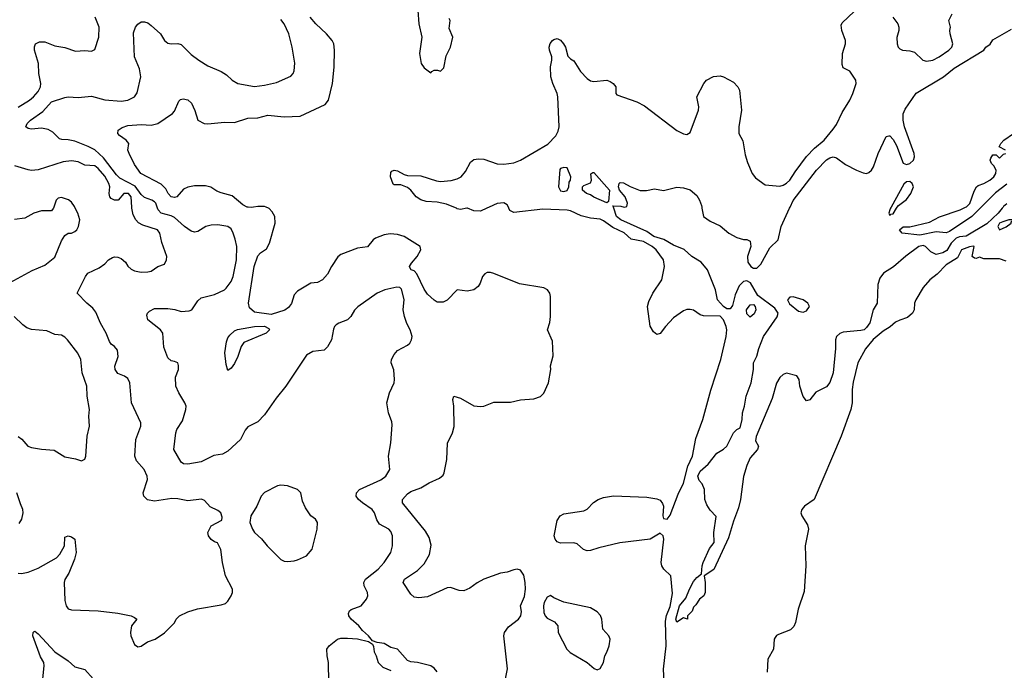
# Model space of a CAD drawing. Header units: inches. Extents: x 2001573 to 2220545, y 644482 to 846830.
# Tile 371 of 656: x 2101619 to 2107539, y 742702 to 746614. Entities that reach past the tile are written whole.
import ezdxf

# ---------------------------------------------------------------- set-up
doc = ezdxf.new("R2010")
doc.units = ezdxf.units.IN
doc.header["$MEASUREMENT"] = 0
doc.layers.add('C1704', color=7, linetype='Continuous')

msp = doc.modelspace()

# ---------------------------------------------------------------- linework, layer by layer
at = {"layer": 'C1704', "color": 5}
for points, elevation in [([(2105497.3, 742550), (2105490.2, 742710), (2105505.3, 742850), (2105502.7, 742997.3), (2105508.3, 743031.7), (2105530, 743084.9), (2105543.5, 743163.5), (2105534.4, 743270), (2105491.1, 743311.1), (2105479.6, 743330), (2105476.5, 743350), (2105490.8, 743490), (2105487.7, 743510), (2105470, 743526), (2105410, 743491.4), (2105228, 743468), (2105101.6, 743438.4), (2105050, 743421.6), (2105030, 743421.3), (2105009.5, 743429.5), (2104970, 743461.7), (2104950, 743468.6), (2104870, 743466.9), (2104850, 743474), (2104838.4, 743490), (2104832.5, 743510), (2104850, 743602), (2104868.6, 743631.4), (2104890, 743642.4), (2105010, 743660.3), (2105030, 743670.5), (2105068.1, 743711.9), (2105097.2, 743730), (2105130, 743741.3), (2105190, 743750.4), (2105390, 743742.6), (2105450, 743734), (2105470, 743725.8), (2105484.7, 743704.7), (2105489.1, 743689.1), (2105486.1, 743630), (2105490, 743614.6), (2105511.6, 743610), (2105530, 743635.8), (2105578.1, 743761.9), (2105610, 743827), (2105635.9, 743930), (2105663.2, 743990), (2105685, 744095), (2105725.3, 744210), (2105773.9, 744386.1), (2105834.9, 744570), (2105866.3, 744710), (2105869.9, 744749.9), (2105867.1, 744770), (2105850.9, 744810), (2105830, 744830.9), (2105730, 744832.9), (2105710, 744838.7), (2105670, 744866.9), (2105650, 744872.2), (2105630, 744870.9), (2105610, 744862.7), (2105550, 744820.8), (2105502, 744770), (2105470, 744727), (2105450, 744720.7), (2105430, 744738), (2105410.6, 744770.6), (2105394, 744890), (2105400.9, 744919.1), (2105425.3, 744970), (2105480.5, 745050), (2105495.7, 745130), (2105490.7, 745170), (2105445.6, 745230), (2105422.2, 745250), (2105370, 745280.3), (2105295.3, 745295.3), (2105253, 745333), (2105185.4, 745365.4), (2105130, 745405.7), (2105110, 745414.3), (2105050, 745420.9), (2104995.1, 745435.1), (2104930, 745465.4), (2104910, 745468.4), (2104764.4, 745475.6), (2104590, 745455.8), (2104566.7, 745466.7), (2104560.3, 745480), (2104557.1, 745486.5), (2104550, 745501.2), (2104530, 745513), (2104490, 745508.5), (2104441.5, 745486.5), (2104427, 745480), (2104390, 745463.2), (2104350, 745465.4), (2104311.3, 745480), (2104310, 745480.5), (2104307.1, 745480), (2104270, 745473.7), (2104250, 745477.9), (2104245.1, 745480), (2104229.7, 745486.5), (2104185.4, 745505.4), (2104130, 745517.8), (2104061.9, 745521.9), (2104030.8, 745530.8), (2104002, 745550), (2103971.5, 745590), (2103950, 745605.4), (2103910, 745621), (2103870, 745621.2), (2103864.8, 745624.8), (2103848.4, 745670), (2103850, 745696), (2103855.9, 745704.1), (2103870, 745708.5), (2103890, 745706.3), (2103930, 745683.6), (2103950, 745677.8), (2104030, 745674.9), (2104125.4, 745645.4), (2104150, 745641.7), (2104213.4, 745646.6), (2104250, 745657), (2104274, 745670), (2104299.3, 745700.7), (2104330, 745757.3), (2104350, 745773.1), (2104378.3, 745778.3), (2104410, 745775.3), (2104490, 745747), (2104530, 745745.7), (2104590, 745752.8), (2104630.9, 745769.1), (2104793.6, 745866.4), (2104843.2, 745916.8), (2104857, 745943), (2104862.5, 745970), (2104855.2, 746150), (2104851, 746171), (2104823.6, 746230), (2104812.2, 746270), (2104809.9, 746330), (2104819.2, 746370), (2104818, 746390), (2104803.9, 746430), (2104803.1, 746450), (2104809.1, 746470.9), (2104823, 746490), (2104830, 746496), (2104850, 746500.3), (2104870, 746491.7), (2104888.9, 746470), (2104900.8, 746450), (2104915.2, 746395.2), (2104930, 746378.8), (2104950, 746367.3), (2104990, 746303), (2105030, 746260.7), (2105050, 746247.3), (2105070, 746242), (2105150, 746250.7), (2105170, 746242), (2105186.8, 746230), (2105202.8, 746210), (2105202.8, 746170), (2105210, 746162.8), (2105330, 746119.6), (2105375.8, 746095.8), (2105570, 745947), (2105610, 745927), (2105630, 745924.4), (2105650, 745936), (2105699.8, 746070), (2105702.5, 746090), (2105691.1, 746150), (2105732.9, 746230), (2105748.6, 746250), (2105790, 746271.9), (2105830, 746276.9), (2105850, 746271.3), (2105910, 746237.6), (2105936.5, 746210), (2105946.5, 746190), (2105949.3, 746170), (2105959.1, 746070), (2105943.6, 745970), (2105943.1, 745930), (2105966.7, 745886.7), (2105980.7, 745800.7), (2105994.6, 745754.6), (2106023.1, 745690), (2106042.4, 745662.4), (2106102, 745622), (2106190, 745613), (2106210, 745619.6), (2106230, 745630.3), (2106250, 745649.4), (2106280.4, 745699.6), (2106348.6, 745791.4), (2106398.4, 745841.6), (2106455, 745890), (2106510, 745955.7), (2106530, 745984.8), (2106563.2, 746056.8), (2106609.9, 746130), (2106629, 746170), (2106647.2, 746230), (2106646.3, 746250), (2106610, 746303.7), (2106570, 746325.1), (2106564.2, 746344.2), (2106566.2, 746410), (2106584.5, 746470), (2106583.4, 746490), (2106562, 746550), (2106558.9, 746581.1), (2106563.9, 746596.1), (2106636.2, 746663.8)], 280), ([(2104012.8, 746670), (2104018.5, 746590), (2104037.8, 746510), (2104023.2, 746410), (2104033.7, 746350), (2104050, 746324.9), (2104090, 746294), (2104096.4, 746303.6), (2104110, 746311.3), (2104131.1, 746311.1), (2104150, 746304.7), (2104170, 746324.7), (2104183.3, 746396.7), (2104209.5, 746450), (2104222.7, 746510), (2104201.6, 746561.6), (2104206.3, 746610), (2104201.4, 746621.4)], 320), ([(2101610, 746088.8), (2101677.2, 746130), (2101701.5, 746150), (2101730, 746182.8), (2101744.1, 746210), (2101746.5, 746230), (2101733.3, 746290), (2101731.6, 746350), (2101708.6, 746430), (2101708.3, 746451.7), (2101714.5, 746470), (2101738.9, 746481.1), (2101770, 746482), (2101830, 746457.7), (2101890, 746446), (2101954.5, 746425.5), (2102010, 746428.9), (2102050, 746425.3), (2102070, 746434.8), (2102095.1, 746510), (2102096, 746570), (2102072, 746630)], 360), ([(2104130, 742692.7), (2104110, 742716), (2104090, 742729.4), (2104010, 742749.3), (2103970, 742753.2), (2103950, 742761.2), (2103890, 742829), (2103850, 742839), (2103810, 742862.7), (2103768.4, 742868.4), (2103740.2, 742880.2), (2103716, 742910), (2103680.5, 742940.5), (2103658, 742970), (2103612, 743010), (2103598, 743030), (2103596.5, 743043.5), (2103601.2, 743058.8), (2103611.9, 743068.1), (2103671.1, 743088.9), (2103704.5, 743130), (2103712.7, 743150), (2103709.6, 743170), (2103689.6, 743210), (2103687.3, 743230), (2103698.4, 743250), (2103773.7, 743310), (2103811.1, 743350), (2103849.6, 743410), (2103861.3, 743450), (2103861.1, 743510), (2103850, 743537), (2103838.4, 743550), (2103781.5, 743581.5), (2103766.4, 743606.4), (2103752.5, 743650), (2103738.5, 743670), (2103680.4, 743710), (2103656.9, 743730), (2103642.4, 743750), (2103644.2, 743770), (2103662.4, 743790), (2103790, 743846.5), (2103819.7, 743870), (2103844.7, 743910), (2103836.4, 743990), (2103849.7, 744070), (2103857.6, 744177.6), (2103855.6, 744195.6), (2103836.9, 744250), (2103826, 744310), (2103842.6, 744370), (2103869.8, 744430), (2103872.7, 744450), (2103868.6, 744508.6), (2103853.3, 744550), (2103854.7, 744570), (2103870, 744600.5), (2103890, 744626), (2103950, 744658), (2103963.7, 744670), (2103975.1, 744690), (2103978, 744710), (2103967.1, 744750), (2103946.6, 744786.6), (2103932.2, 744830), (2103925, 744870), (2103930.8, 744930.8), (2103914.8, 744994.8), (2103903.8, 745003.8), (2103885.7, 745005.7), (2103814.9, 744990), (2103767.7, 744970), (2103651.5, 744888.5), (2103631.6, 744868.4), (2103610, 744829.3), (2103590.3, 744809.7), (2103538.8, 744790), (2103521.4, 744778.6), (2103512.4, 744770), (2103506.1, 744753.9), (2103493.6, 744690), (2103470, 744646.6), (2103450, 744627.2), (2103381.8, 744618.2), (2103343.8, 744596.2), (2103219.3, 744410), (2103161.2, 744338.8), (2103090, 744237.6), (2103050, 744196.2), (2102990, 744165.6), (2102973.7, 744146.3), (2102947.2, 744090), (2102870, 744019.7), (2102838.9, 744001.1), (2102785.8, 743994.2), (2102710, 743955.1), (2102630, 743942.4), (2102603.8, 743943.8), (2102590, 743952.7), (2102546, 744030), (2102558, 744130), (2102564.7, 744150), (2102598, 744202), (2102618.4, 744270), (2102619.3, 744290), (2102612.5, 744310), (2102576.1, 744370), (2102558.7, 744410), (2102556, 744464), (2102573, 744510), (2102574.3, 744534.3), (2102569, 744550), (2102550, 744559.5), (2102530, 744562), (2102510, 744582), (2102485.9, 744645.9), (2102479.8, 744730), (2102465.7, 744750), (2102389.8, 744809.8), (2102383, 744837), (2102386.6, 744850), (2102398.8, 744861.2), (2102430, 744878), (2102510, 744878.1), (2102552.2, 744872.2), (2102590, 744860.4), (2102637.3, 744862.7), (2102654.7, 744870), (2102690, 744924.2), (2102710, 744942), (2102790, 744961.5), (2102850, 744988.9), (2102861.1, 744998.9), (2102890, 745039.6), (2102902.3, 745070), (2102923, 745170), (2102923.7, 745250), (2102915.5, 745295.5), (2102902.9, 745330), (2102890, 745355.8), (2102870, 745371.1), (2102810, 745380.9), (2102770, 745378.7), (2102737.3, 745370), (2102690, 745339.7), (2102670, 745336), (2102650, 745342), (2102610, 745369.8), (2102550, 745424.6), (2102530, 745435), (2102468.9, 745450), (2102451.7, 745470), (2102448.3, 745480), (2102446.1, 745486.5), (2102438.1, 745510), (2102430, 745519.4), (2102414.5, 745530), (2102370, 745544.8), (2102350, 745563.8), (2102313.1, 745613.1), (2102221.2, 745661.2), (2102201.1, 745681.1), (2102123.4, 745783.4), (2102070, 745830.9), (2102030, 745852.4), (2101950, 745883.2), (2101910, 745892.8), (2101873.1, 745893.1), (2101857.8, 745897.8), (2101818.3, 745938.3), (2101790, 745953.1), (2101750, 745962.2), (2101690, 745956.1), (2101670, 745959.7), (2101655.6, 745970), (2101663.5, 745990), (2101684.4, 746010), (2101758.3, 746061.7), (2101810, 746120.3), (2101890, 746146.3), (2101910, 746150.3), (2101970, 746147.3), (2102050, 746154.4), (2102130, 746132.3), (2102230, 746123.9), (2102269.9, 746130.1), (2102309.1, 746150.9), (2102325.3, 746174.7), (2102347.1, 746270), (2102338.5, 746318.5), (2102309.8, 746390), (2102303.9, 746536.1), (2102314.5, 746570), (2102330, 746587.7), (2102350, 746600.5), (2102370, 746602), (2102390, 746594.6), (2102410, 746579), (2102465.3, 746530), (2102490.4, 746490), (2102510, 746474), (2102530, 746469), (2102570, 746472), (2102590, 746464.2), (2102650, 746404.4), (2102696.4, 746370), (2102750, 746337.4), (2102830, 746303.6), (2102862.2, 746282.2), (2102895.5, 746250), (2102930, 746230.3), (2103030, 746212.1), (2103090, 746219.6), (2103163, 746237), (2103250, 746274.9), (2103263.6, 746290), (2103270, 746306), (2103273.1, 746353.1), (2103257.2, 746450), (2103237.2, 746530), (2103209.8, 746590), (2103190, 746615.5)], 340), ([(2104539.2, 742650), (2104551, 742711), (2104529.7, 742910), (2104533.6, 742930), (2104557.4, 742962.6), (2104617, 743010), (2104633, 743030), (2104636.6, 743056.6), (2104629.4, 743090), (2104653.7, 743146.3), (2104660.3, 743190), (2104658.9, 743230), (2104650, 743275.1), (2104630, 743303.6), (2104610, 743309.6), (2104590, 743306), (2104550, 743292.8), (2104510, 743286.6), (2104410, 743250.9), (2104370, 743228.6), (2104324.9, 743195.1), (2104290, 743180.3), (2104261.7, 743181.7), (2104210, 743199.8), (2104190, 743197.7), (2104070, 743144.6), (2104018.8, 743138.8), (2103990, 743142.9), (2103970, 743159.8), (2103924.4, 743230), (2103932.8, 743250), (2104010, 743303.2), (2104050, 743343.2), (2104082.4, 743397.6), (2104093.7, 743453.7), (2104080.6, 743500.6), (2104058.1, 743538.1), (2103920.9, 743710), (2103920.9, 743730), (2103950, 743763), (2103970, 743777.6), (2104030, 743800.3), (2104080.7, 743830), (2104142.4, 743857.6), (2104165.1, 743874.9), (2104171.8, 743890), (2104186.3, 743970), (2104191.5, 744068.5), (2104221.3, 744130), (2104231.2, 744168.8), (2104229.7, 744289.7), (2104223.7, 744330), (2104230, 744350.8), (2104270, 744339.3), (2104350, 744291.7), (2104390, 744288.3), (2104410, 744290.3), (2104470, 744314), (2104570, 744315.3), (2104630, 744328.9), (2104710, 744335.2), (2104750.8, 744349.2), (2104770.8, 744369.2), (2104798.9, 744430), (2104811.6, 744510), (2104810, 744532), (2104826.2, 744593.8), (2104822.2, 744682.2), (2104793, 744750), (2104805.6, 744794.4), (2104809.9, 744830.1), (2104809.4, 744950), (2104805.4, 744970), (2104793.1, 744990), (2104770, 745002.1), (2104625, 745025), (2104470, 745087.2), (2104450, 745093.8), (2104430, 745094), (2104414.7, 745085.3), (2104402.4, 745070), (2104388.5, 745030), (2104376.4, 745010), (2104350.4, 744990), (2104310, 744982.4), (2104250, 744989), (2104190, 744927), (2104164.1, 744915.9), (2104130, 744916.2), (2104110, 744927.3), (2104070, 744964.4), (2104050, 744993.3), (2104006.9, 745086.9), (2103990, 745103.2), (2103973.6, 745110), (2103964.2, 745124.2), (2103963.1, 745130), (2103975.5, 745150), (2104008.2, 745190), (2104030.8, 745230), (2104026, 745250), (2103930, 745309.8), (2103890, 745321.8), (2103847.1, 745327.1), (2103810, 745321), (2103759.2, 745300.8), (2103744.2, 745290), (2103710, 745248.7), (2103650, 745240.2), (2103550, 745203.1), (2103532.6, 745187.4), (2103493.8, 745130), (2103470, 745084.5), (2103439.3, 745050), (2103410, 745034.7), (2103370, 745029.7), (2103290, 744981.3), (2103270, 744959.5), (2103253.1, 744906.9), (2103236.1, 744883.9), (2103213.2, 744866.8), (2103130, 744841.4), (2103030, 744854.6), (2103001.7, 744881.7), (2102995, 744910), (2103028.9, 745130), (2103050, 745193.7), (2103067.2, 745212.8), (2103103, 745237), (2103120.5, 745270), (2103155.7, 745390), (2103152.8, 745430), (2103137.9, 745457.9), (2103118, 745478), (2103114, 745480), (2103100.8, 745486.5), (2103091.3, 745491.3), (2103051.3, 745491.3), (2103024.2, 745486.5), (2103010, 745484), (2102993, 745486.5), (2102987.4, 745487.4), (2102961.4, 745501.4), (2102895.5, 745555.5), (2102830, 745572.8), (2102804.1, 745584.1), (2102768.1, 745608.1), (2102735.8, 745615.8), (2102670, 745614.6), (2102630, 745607.7), (2102604.2, 745595.8), (2102564.4, 745550), (2102550, 745545.5), (2102530, 745548.6), (2102512.4, 745570), (2102498.1, 745598.1), (2102470, 745626), (2102347.3, 745690), (2102310, 745742.7), (2102277, 745810), (2102269.4, 745830), (2102276, 745870), (2102259.3, 745890), (2102218.7, 745918.7), (2102209.6, 745930), (2102211.5, 745950), (2102234.3, 745965.7), (2102270, 745977.2), (2102350, 745983.7), (2102410, 745979), (2102449.3, 745990), (2102538, 746050), (2102550, 746064), (2102575.5, 746124.5), (2102585, 746135), (2102601, 746139), (2102630, 746132.6), (2102651.9, 746111.9), (2102671.6, 746068.4), (2102690.4, 746010), (2102727.3, 745990), (2102750, 745987.1), (2102850, 745998.3), (2102910, 745996.3), (2102990, 746021.4), (2103050, 746024.6), (2103110, 746041.1), (2103210, 746029.3), (2103305.8, 746034.2), (2103454.9, 746105.1), (2103474.7, 746130), (2103498.8, 746230), (2103508.8, 746328.8), (2103510.8, 746430.8), (2103506.9, 746470), (2103497.4, 746490), (2103462.7, 746530), (2103400.3, 746590), (2103366, 746630)], 320), ([(2106867.8, 746630), (2106898.7, 746590), (2106904.9, 746570), (2106904.4, 746550), (2106892.2, 746507.8), (2106894.3, 746470), (2106900.3, 746450), (2106910, 746438), (2106927.3, 746430), (2106970, 746427), (2106998.6, 746418.6), (2107049.5, 746370), (2107070, 746364.2), (2107109.6, 746370), (2107146.8, 746390), (2107205.3, 746430), (2107223.2, 746450), (2107229, 746470), (2107213.8, 746530), (2107211.3, 746548.7), (2107216, 746570), (2107206, 746610), (2107225.2, 746650)], 280), ([(2107553.7, 745506.3), (2107534.2, 745490), (2107531.4, 745486.5), (2107526.1, 745480), (2107501.6, 745450), (2107433.4, 745386.6), (2107310, 745311.7), (2107270, 745309.2), (2107250, 745300.9), (2107218.3, 745270), (2107193.1, 745226.9), (2107170, 745211.7), (2107130, 745201.5), (2107097.6, 745217.6), (2107065.7, 745250), (2107050, 745256.5), (2107024.7, 745250), (2106947.3, 745192.7), (2106872.6, 745127.4), (2106813.4, 745090), (2106790, 745059.7), (2106777.7, 745022.3), (2106774.7, 744910), (2106750.2, 744869.8), (2106730, 744792), (2106710, 744763.9), (2106695.3, 744750), (2106675.5, 744744.5), (2106570, 744735.9), (2106550, 744727.5), (2106530.5, 744710), (2106523.5, 744690), (2106523.8, 744636.2), (2106510.6, 744490), (2106490, 744433), (2106470, 744406.2), (2106406.3, 744373.7), (2106370, 744329), (2106350, 744322), (2106330, 744348), (2106309.4, 744410), (2106306, 744450), (2106292.3, 744472.3), (2106230, 744489.6), (2106210, 744480.5), (2106190, 744463.1), (2106170, 744428.2), (2106142.9, 744337.1), (2106047.2, 744107.2), (2106042.8, 744082.8), (2106060.7, 744050), (2106054.8, 744030), (2106010, 743979.6), (2105990, 743934.5), (2105970, 743866.6), (2105953.6, 743730), (2105941.6, 743678.4), (2105910, 743598.3), (2105880.5, 743499.5), (2105792.3, 743307.7), (2105734.4, 743270), (2105740.2, 743230), (2105741, 743170), (2105731.3, 743150), (2105706, 743130), (2105684.9, 743095.1), (2105670, 743082), (2105661.6, 743058.4), (2105634.8, 743030), (2105634, 743010), (2105610, 743018.4), (2105570, 742991.8), (2105563.7, 743010), (2105586.6, 743090), (2105623.6, 743136.4), (2105645.3, 743190), (2105670, 743235.8), (2105690, 743260.4), (2105718.6, 743281.4), (2105721.4, 743330), (2105729, 743351), (2105766, 743434), (2105793.5, 743470), (2105791.6, 743530), (2105807.3, 743627.3), (2105770, 743666), (2105750, 743698), (2105739, 743730), (2105735.3, 743790), (2105723.1, 743823.1), (2105703.7, 743843.7), (2105696.2, 743870), (2105710, 743899.3), (2105758.4, 743941.6), (2105810, 744008.2), (2105850, 744032.4), (2105869.6, 744050), (2105910, 744131), (2105930, 744151), (2105950, 744161), (2105962.7, 744210), (2105964, 744250), (2105977.2, 744290), (2105986.6, 744350), (2106017.6, 744430), (2106031.5, 744510), (2106030, 744551.3), (2106050, 744591), (2106062.2, 744637.8), (2106091.3, 744708.7), (2106173, 744827), (2106179.6, 744850), (2106159.8, 744879.8), (2106056.5, 744956.5), (2106012, 745032), (2105990, 745043.7), (2105970, 745040.6), (2105945.3, 745014.7), (2105919.9, 744960.1), (2105904, 744896), (2105890, 744875.4), (2105870, 744875.4), (2105850, 744890), (2105814.7, 744930), (2105802.2, 744990), (2105755.2, 745110), (2105716.6, 745156.6), (2105659.8, 745190), (2105613.4, 745233.4), (2105550, 745258.4), (2105491.9, 745291.9), (2105430.9, 745310), (2105390, 745340.6), (2105233.3, 745410), (2105207.9, 745430), (2105190.6, 745480), (2105188.3, 745486.5), (2105185.6, 745494.4), (2105232.5, 745492.5), (2105253, 745487), (2105269.1, 745490.9), (2105274, 745510), (2105259.3, 745550), (2105225.2, 745590), (2105219, 745610), (2105224, 745630), (2105230, 745634.8), (2105250, 745633.4), (2105290, 745610.4), (2105350, 745587.7), (2105387.7, 745587.7), (2105436.3, 745596.3), (2105490, 745586.8), (2105570, 745607.7), (2105610, 745603.8), (2105650.3, 745590.3), (2105690, 745556.3), (2105706, 745530), (2105717.5, 745497.5), (2105719.7, 745486.5), (2105720.9, 745480), (2105730.7, 745430), (2105770, 745403), (2105830, 745374.8), (2105882.8, 745330), (2105930, 745303.8), (2105970, 745292.4), (2105990, 745291.7), (2106010, 745281.6), (2106014.1, 745250), (2105995.3, 745190), (2105997.1, 745157.1), (2106014.1, 745130), (2106030, 745120.7), (2106050, 745120.3), (2106075.5, 745144.5), (2106130, 745242.3), (2106179.2, 745290), (2106196.7, 745370), (2106247.8, 745480), (2106250.9, 745486.5), (2106270, 745527.8), (2106410, 745710.3), (2106470, 745771.7), (2106490, 745784.4), (2106510, 745790.3), (2106530, 745782.6), (2106583.6, 745743.6), (2106650, 745709.1), (2106690, 745693.6), (2106710, 745690.3), (2106724.7, 745695.3), (2106741, 745710), (2106753.3, 745730), (2106781.1, 745810), (2106828, 745912), (2106844.1, 745915.9), (2106850, 745915.5), (2106870, 745894), (2106890, 745858), (2106930, 745751.1), (2106950, 745743), (2106971.4, 745748.6), (2106993.6, 745770), (2106999.6, 745790), (2106997.6, 745810), (2106939.2, 745970), (2106931.1, 746010), (2106931.4, 746048.6), (2106942.8, 746077.2), (2107008.2, 746171.8), (2107172.4, 746270), (2107237.7, 746322.3), (2107415.3, 746430), (2107428.7, 746450), (2107453.8, 746466.2), (2107470, 746492.4), (2107582.7, 746557.3)], 260), ([(2107546, 745830), (2107508, 745850), (2107518, 745870), (2107535.3, 745890), (2107593.2, 745930)], 240), ([(2107554.9, 745625.1), (2107486.7, 745573.3), (2107399.7, 745486.5), (2107393.2, 745480), (2107343.1, 745430), (2107210, 745340.9), (2107190, 745331.9), (2107130, 745338.2), (2107030, 745317.9), (2106924.8, 745330), (2106907.7, 745350), (2106930, 745369), (2106970, 745368.6), (2107090, 745396.6), (2107150, 745429.6), (2107274, 745470), (2107292.8, 745480), (2107305.2, 745486.5), (2107310.6, 745489.4), (2107331.9, 745508.1), (2107356.7, 745583.3), (2107371.4, 745608.6), (2107382, 745618), (2107415.6, 745630), (2107451.5, 745650), (2107475.8, 745670), (2107487.3, 745690), (2107489.4, 745710), (2107476, 745736), (2107461.2, 745750), (2107454, 745770), (2107458, 745782), (2107470, 745802), (2107490, 745802), (2107510, 745782), (2107534.8, 745805.2), (2107548, 745810)], 240), ([(2101610, 743285.3), (2101630, 743283.7), (2101670, 743292), (2101730, 743315.3), (2101841.2, 743378.8), (2101859.5, 743400.5), (2101887.8, 743450), (2101890, 743502), (2101910, 743510.7), (2101930, 743504.7), (2101950.6, 743490), (2101957.6, 743410), (2101948.8, 743370), (2101914.3, 743285.7), (2101890, 743249), (2101885.8, 743230), (2101890, 743122), (2101899, 743090), (2101910, 743072.4), (2101930, 743065.2), (2102090, 743059.7), (2102210, 743045.8), (2102290.2, 743030.2), (2102310, 743019.1), (2102322.8, 743010), (2102290.5, 742969.5), (2102285.5, 742930), (2102288, 742910), (2102310, 742858), (2102330, 742842.8), (2102350, 742847.3), (2102387.3, 742872.7), (2102434, 742890), (2102490, 742927.3), (2102550, 742986.8), (2102559, 743010), (2102579.3, 743030), (2102630, 743054.3), (2102688.1, 743071.9), (2102830, 743095.4), (2102855.5, 743104.5), (2102870, 743117), (2102890, 743150.5), (2102898.2, 743170), (2102898.7, 743190), (2102856.4, 743270), (2102837.6, 743350), (2102828.7, 743428.7), (2102808.9, 743468.9), (2102790, 743474), (2102770, 743489.3), (2102755.1, 743510), (2102749.6, 743530), (2102769.6, 743570.4), (2102835.3, 743604.7), (2102836.4, 743623.6), (2102828.7, 743650), (2102810, 743664), (2102764.5, 743684.5), (2102730, 743724), (2102711.7, 743731.7), (2102630, 743721.1), (2102570, 743733.1), (2102534.2, 743734.2), (2102430, 743718.3), (2102387.5, 743727.5), (2102364.7, 743750), (2102362.2, 743770), (2102386.6, 743850), (2102385.3, 743870), (2102367.1, 743910), (2102320.8, 743960.8), (2102311.7, 743990), (2102317.8, 744090), (2102346.8, 744170), (2102347.2, 744190), (2102291.1, 744310), (2102282, 744430), (2102270, 744456.4), (2102250, 744471.7), (2102210, 744487.8), (2102193.6, 744510), (2102191.7, 744530), (2102210.9, 744590), (2102206.6, 744626.6), (2102190, 744649.4), (2102170, 744662.9), (2102158.8, 744678.8), (2102138.7, 744730), (2102105.6, 744790), (2102076.4, 744856.4), (2102059.1, 744879.1), (2102022.4, 744910), (2101964.5, 744970), (2102013.7, 745070), (2102028, 745090), (2102097, 745123), (2102130, 745146), (2102153.3, 745170), (2102176.2, 745183.8), (2102190, 745188), (2102210, 745186.2), (2102230, 745178.5), (2102256, 745156), (2102270, 745133), (2102290, 745114.4), (2102310, 745104.4), (2102350, 745095.5), (2102390, 745097.3), (2102410, 745102.8), (2102450, 745131), (2102490, 745144.7), (2102501.2, 745170), (2102502.7, 745190), (2102474.5, 745274.5), (2102462, 745330), (2102447.3, 745350), (2102358.9, 745378.9), (2102333.5, 745393.5), (2102316.4, 745410), (2102301.2, 745441.2), (2102294.4, 745470), (2102293.8, 745480), (2102293.5, 745486.5), (2102290, 745549.3), (2102273.6, 745570), (2102245.7, 745570), (2102210.4, 745529.6), (2102190, 745528.3), (2102170, 745539.2), (2102161.2, 745550), (2102156.5, 745570), (2102160.1, 745610), (2102155.7, 745630), (2102130, 745672.8), (2102090, 745719.2), (2102070, 745734.6), (2102010, 745740.2), (2101970, 745759.9), (2101930, 745765.7), (2101881, 745759), (2101730, 745710.6), (2101690, 745707.4), (2101670.8, 745710.8), (2101590, 745736.2)], 360), ([(2101517.2, 745010), (2101693.4, 745106.6), (2101770, 745138.6), (2101830, 745186.5), (2101870, 745283.8), (2101890, 745316.3), (2101910, 745330.6), (2101930, 745330.6), (2101950, 745340.4), (2101962, 745350), (2101973.6, 745370), (2101979.7, 745410), (2101968.3, 745450), (2101953.4, 745480), (2101950.2, 745486.5), (2101948.5, 745490), (2101930, 745517.4), (2101911.5, 745531.5), (2101870, 745546), (2101850, 745540.7), (2101838, 745530), (2101823.8, 745486.5), (2101821.7, 745480), (2101821.3, 745478.7), (2101810, 745464.5), (2101750, 745465.4), (2101704, 745450), (2101650, 745421.6), (2101587.3, 745412.7)], 380), ([(2107550, 745162), (2107510, 745175.3), (2107416.4, 745176.4), (2107390, 745186), (2107370, 745178), (2107360.4, 745180.4), (2107346, 745190), (2107358, 745250), (2107351.7, 745251.7), (2107329.2, 745249.2), (2107280.7, 745230), (2107257.6, 745182.4), (2107190, 745139.4), (2107135.7, 745084.3), (2107091.9, 745050), (2107050, 745004.5), (2107006.6, 744930), (2106999.8, 744910), (2106996.3, 744870), (2106987.1, 744850), (2106956.7, 744823.3), (2106910, 744808.2), (2106885.1, 744794.9), (2106852.3, 744767.7), (2106810, 744741.6), (2106750, 744691), (2106705.2, 744634.8), (2106658.2, 744550), (2106630, 744435.1), (2106624.1, 744390), (2106623.6, 744310), (2106615.5, 744270), (2106557.5, 744110), (2106394.8, 743730), (2106336.8, 743690), (2106321.2, 743670), (2106315, 743650), (2106320.9, 743630), (2106356.3, 743576.3), (2106361.6, 743550), (2106342.1, 743450), (2106346, 743330), (2106335.3, 743175.3), (2106299.9, 743070), (2106283.3, 742990), (2106273.9, 742966.1), (2106253.7, 742946.3), (2106182.1, 742917.9), (2106169.3, 742910.7), (2106161.2, 742898.8), (2106156.1, 742890), (2106150.9, 742830), (2106117.1, 742770), (2106113.2, 742690)], 280), ([(2101610, 744108.5), (2101632.1, 744092.1), (2101668, 744050), (2101690, 744041.3), (2101750, 744031.2), (2101826.2, 744026.2), (2101890, 743986.4), (2101954, 743974), (2101990, 743961), (2102010, 743972), (2102016, 743990), (2102025.6, 744110), (2102038.7, 744170), (2102034.5, 744230), (2102038, 744270), (2102025, 744350), (2102022.2, 744410), (2101994.2, 744490), (2101987.4, 744570), (2101968.2, 744610), (2101905.6, 744690), (2101890, 744705.6), (2101870, 744716.9), (2101830, 744721.3), (2101782.7, 744742.7), (2101691, 744751), (2101662.3, 744762.3), (2101638.6, 744778.6), (2101586.3, 744830)], 380), ([(2101615.4, 743584.6), (2101631.6, 743610), (2101640.5, 743650), (2101638.7, 743670), (2101623.1, 743703.1), (2101601.5, 743770)], 380), ([(2101758.7, 742650), (2101766.6, 742730), (2101763.5, 742750), (2101743.4, 742783.4), (2101698.9, 742910), (2101699.7, 742930), (2101705.2, 742934.8), (2101710, 742937.3), (2101730, 742921.7), (2101830, 742813.4), (2101910, 742758.9), (2101950, 742722.8), (2102010, 742706), (2102110, 742594.9)], 340), ([(2103477.2, 742630), (2103476.5, 742750), (2103467, 742790), (2103466.2, 742830), (2103479.6, 742850), (2103530, 742888.4), (2103550, 742894.4), (2103590, 742895.5), (2103650.7, 742890.7), (2103716, 742876), (2103739.8, 742859.8), (2103746, 742846), (2103750, 742814), (2103762.8, 742790), (2103774, 742750), (2103801.7, 742721.7), (2103850, 742701)], 340)]:
    msp.add_lwpolyline(points, dxfattribs=dict(at, elevation=elevation))
for points, elevation in [([(2104890, 745726), (2104870, 745719), (2104867.2, 745712.8), (2104858.8, 745610), (2104870, 745586), (2104890, 745581.4), (2104910, 745586.4), (2104919.7, 745610), (2104922.8, 745637.2), (2104931.5, 745650), (2104932.1, 745670), (2104910, 745722.7)], 280), ([(2105150, 745513.2), (2105070, 745546.7), (2105050, 745560.8), (2105026, 745570), (2105003.7, 745590), (2105003.7, 745610), (2105010, 745618.2), (2105050, 745634), (2105057.4, 745650), (2105053.2, 745686.8), (2105064.8, 745695.2), (2105070, 745694.9), (2105164.9, 745590), (2105159.9, 745520.1)], 260), ([(2106858.6, 745486.5), (2106855, 745480), (2106850, 745471), (2106845.2, 745450), (2106850, 745437.1), (2106856.1, 745443.9), (2106870, 745447.6), (2106890.7, 745480), (2106894.8, 745486.5), (2106902.1, 745497.9), (2106950, 745533.1), (2106977.7, 745570), (2106992.9, 745610), (2106984.6, 745630), (2106970, 745642.1), (2106950, 745638.9), (2106935.5, 745624.5)], 260), ([(2107594, 745410), (2107566, 745410), (2107530, 745398.8), (2107509.6, 745390), (2107499.2, 745370), (2107510, 745350.4), (2107550, 745368.4), (2107579.3, 745390), (2107580.9, 745399.1)], 280), ([(2106270, 744946.8), (2106250, 744945.6), (2106234.4, 744930), (2106246.4, 744906.4), (2106301, 744861), (2106330, 744856.2), (2106350, 744862.9), (2106366.9, 744890), (2106357.2, 744910), (2106330, 744928.8)], 260), ([(2106010, 744825.4), (2105990, 744845.1), (2105987.9, 744870), (2106010, 744900.5), (2106030, 744902.6), (2106040.9, 744890), (2106045, 744870), (2106035.4, 744844.6)], 260), ([(2102870, 744505.2), (2102860.1, 744540.1), (2102851.6, 744611.6), (2102862, 744678), (2102870, 744701), (2102882.7, 744717.3), (2102910, 744742.8), (2102929.5, 744750.5), (2103030, 744770.4), (2103090, 744770.7), (2103116.8, 744756.8), (2103121, 744750), (2103101, 744730), (2102966.9, 744673.1), (2102950.3, 744649.7), (2102930.3, 744590), (2102910, 744547), (2102890, 744518)], 320), ([(2103190, 743816.2), (2103170, 743812), (2103090, 743771.8), (2103070.6, 743750), (2103044, 743690), (2103008.3, 743631.7), (2103003, 743590), (2103018, 743550), (2103030.7, 743530), (2103072.9, 743492.9), (2103106.4, 743450), (2103189.4, 743369.4), (2103210, 743359), (2103230, 743356.1), (2103270, 743359.6), (2103290, 743366), (2103343.7, 743390), (2103377.6, 743430), (2103407.3, 743550), (2103409.4, 743590), (2103397.2, 743610), (2103369.3, 743630), (2103338.3, 743678.3), (2103320.1, 743720.1), (2103309.4, 743769.4), (2103300.2, 743780.2), (2103289.4, 743789.4), (2103230, 743812.3)], 360), ([(2104810, 743152.3), (2104790, 743142.7), (2104772.2, 743110), (2104768.7, 743090), (2104770.4, 743050), (2104777.6, 743030), (2104790, 743016.4), (2104834.3, 742994.3), (2104854, 742970), (2104856.3, 742930), (2104909.1, 742829.1), (2104929.1, 742809.1), (2105030.7, 742750), (2105073.5, 742713.5), (2105090, 742704.9), (2105110, 742712.2), (2105128.7, 742750), (2105137.3, 742790), (2105150, 742811.3), (2105163.8, 742850), (2105169.8, 742889.8), (2105161.3, 742910), (2105125.6, 742950), (2105119.6, 743010), (2105111, 743031), (2105090, 743054.5), (2105050, 743077), (2104890, 743111.6), (2104830, 743137)], 320)]:
    msp.add_lwpolyline(points, close=True, dxfattribs=dict(at, elevation=elevation))

doc.saveas('drawing.dxf')
